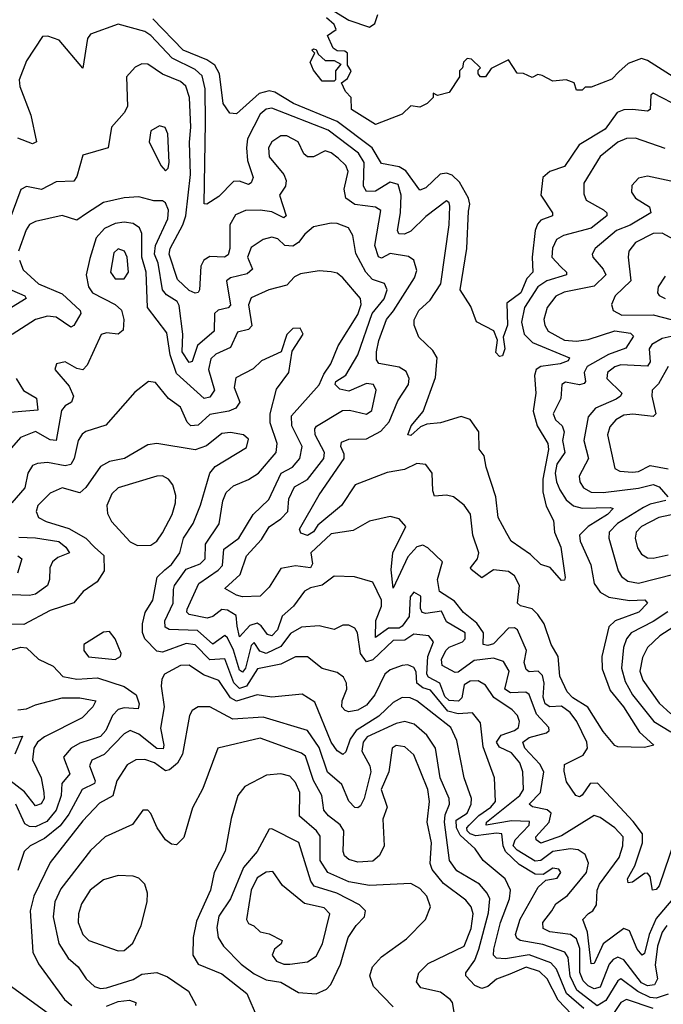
# Model space of a CAD drawing. Extents: x 1603745 to 1745082, y 385868 to 533966.
# Tile 448 of 646: x 1716601 to 1718779, y 448099 to 451428. Entities that reach past the tile are written whole.
import ezdxf

# ---------------------------------------------------------------- set-up
doc = ezdxf.new("R2010")
doc.units = 0

msp = doc.modelspace()

# ---------------------------------------------------------------- linework, layer by layer
at = {"layer": '0CON20XD'}
for points in [[(1717665, 451456.7), (1717715, 451426.7), (1717785, 451402.5), (1717802.5, 451415), (1717813.6, 451446.4)], [(1718840.4, 451130.4), (1718745, 451179.4), (1718737.3, 451172.7), (1718734.3, 451125), (1718725, 451119.1), (1718675.2, 451124.8), (1718645, 451123.6), (1718622.8, 451115), (1718582.3, 451057.7), (1718493.9, 451005), (1718445, 450932.2), (1718395, 450914.7), (1718371.3, 450895), (1718364.2, 450835), (1718403.8, 450775), (1718404.4, 450765), (1718365, 450750.5), (1718353.2, 450736.8), (1718345.1, 450715), (1718335.4, 450625.4), (1718337.8, 450575), (1718317.2, 450552.8), (1718297, 450505), (1718250.1, 450469.9), (1718252.2, 450395), (1718237.1, 450355), (1718243.3, 450315), (1718235, 450291.1), (1718225, 450288.9), (1718212.6, 450302.6), (1718218, 450345), (1718206.1, 450376.1), (1718147, 450407), (1718128.3, 450458.3), (1718092.2, 450515), (1718114.2, 450655), (1718119.4, 450780.6), (1718124.4, 450805), (1718119.4, 450825), (1718089, 450879), (1718065, 450902.7), (1718045, 450909.4), (1718023.6, 450906.4), (1717975, 450860), (1717955, 450851.5), (1717907.4, 450917.4), (1717885, 450930.3), (1717825, 450942.5), (1717794.3, 450995), (1717675, 451083.8), (1717527.9, 451145), (1717465, 451183.1), (1717445, 451187.8), (1717411.1, 451178.9), (1717335, 451110), (1717312.4, 451112.4), (1717290.4, 451145), (1717277.6, 451245), (1717261.9, 451275), (1717235, 451292.9), (1717154.9, 451324.9), (1717051.6, 451431.6)], [(1718825, 451226.9), (1718725, 451290.7), (1718705, 451297.1), (1718660.4, 451279.6), (1718628.5, 451251.5), (1718605, 451226.9), (1718535, 451200), (1718515, 451200), (1718505, 451190), (1718485, 451190), (1718477.5, 451215), (1718450, 451225), (1718405, 451220), (1718369.3, 451239.3), (1718355, 451242.5), (1718335, 451232.5), (1718306.4, 451246.4), (1718285, 451247.5), (1718255, 451292.5), (1718197, 451263), (1718177.5, 451235), (1718160, 451235), (1718152.5, 451245), (1718152.5, 451257.5), (1718160, 451265), (1718130, 451295), (1718115, 451297.5), (1718102.5, 451285), (1718100, 451265), (1718090, 451255), (1718090, 451235), (1718055, 451182.5), (1718015, 451172.5), (1718000, 451180), (1718000, 451165), (1717980, 451145), (1717955, 451132.5), (1717925, 451136.7), (1717895, 451108.8), (1717805, 451074), (1717724, 451125), (1717722.5, 451165), (1717703.3, 451185), (1717690, 451215), (1717710, 451230), (1717722.5, 451255), (1717710, 451275), (1717710, 451315), (1717701.7, 451321.7), (1717675, 451322.5), (1717661.7, 451331.7), (1717642.5, 451375), (1717672.5, 451395), (1717665, 451412.5), (1717640, 451435)], [(1718785, 450992.7), (1718685, 451027.9), (1718655, 451026.4), (1718625, 451014.2), (1718565, 450965.4), (1718510, 450875), (1718509.6, 450839.6), (1718518.1, 450818.1), (1718576.7, 450785), (1718587.8, 450775), (1718587.9, 450765), (1718535, 450723.8), (1718441.6, 450698.4), (1718418, 450685), (1718404.1, 450655.9), (1718402.3, 450625), (1718432.8, 450592.8), (1718452, 450575), (1718451.2, 450565), (1718385.1, 450544.9), (1718355, 450525.2), (1718309.3, 450455), (1718299.3, 450405), (1718308.8, 450365), (1718337, 450337), (1718461.1, 450285), (1718456.9, 450275), (1718430, 450265), (1718365, 450255.8), (1718349, 450245), (1718342.8, 450225), (1718347.2, 450165), (1718338.3, 450105), (1718351.8, 450055), (1718388.7, 449995), (1718390.5, 449975), (1718371, 449875), (1718371.2, 449831.2), (1718382.8, 449782.8), (1718407.5, 449735), (1718410.9, 449695), (1718431.9, 449645), (1718447.4, 449542.6), (1718445, 449533.3), (1718435, 449532), (1718396.2, 449576.2), (1718365, 449585.5), (1718330.2, 449620.2), (1718264.5, 449665), (1718249.1, 449690.9), (1718219.8, 449745), (1718212.8, 449815), (1718179.2, 449915), (1718173.4, 449953.4), (1718156.5, 449976.5), (1718154.7, 450034.7), (1718125, 450076), (1718095, 450086.5), (1718025, 450065.3), (1717979.2, 450060.8), (1717958, 450052), (1717925, 450022.5), (1717914.2, 450024.2), (1717925.7, 450055), (1717967.1, 450102.9), (1718008.5, 450218.5), (1718013.9, 450285), (1717999.4, 450309.4), (1717951.5, 450355), (1717936.2, 450395), (1717936.1, 450413.9), (1717952.3, 450445), (1717990.1, 450479.9), (1718025.9, 450535), (1718054.2, 450735), (1718057.3, 450797.3), (1718055, 450808.8), (1718045.5, 450815.5), (1717975, 450762.7), (1717925, 450713.4), (1717903.3, 450703.3), (1717883.8, 450703.8), (1717879.3, 450715), (1717889.9, 450775), (1717892, 450835), (1717881.5, 450871.5), (1717855, 450878.5), (1717805, 450848.6), (1717775, 450847.1), (1717764.5, 450865), (1717766.6, 450945), (1717747.3, 450977.3), (1717645.3, 451054.7), (1717455, 451129), (1717435, 451126), (1717415, 451108.9), (1717372.5, 451025), (1717368.3, 450995), (1717372.7, 450952.7), (1717391.6, 450895), (1717385, 450876.9), (1717375, 450870.7), (1717345, 450882.2), (1717325, 450881.3), (1717275, 450830), (1717235, 450804.3), (1717226, 450806), (1717230.5, 451080.5), (1717228.8, 451195), (1717218.8, 451238.8), (1717195, 451260.4), (1717117.8, 451297.8), (1717045, 451374.8), (1717025, 451388.6), (1716935, 451413.4), (1716841.2, 451378.8), (1716831.2, 451365), (1716815, 451264.2), (1716735, 451358.8), (1716697.1, 451372.9), (1716678.9, 451371.1), (1716625, 451289.4), (1716600, 451225), (1716602.3, 451202.3), (1716639.4, 451105), (1716658.1, 451015), (1716645, 451008.1), (1716595, 451027.6)], [(1717665, 451220), (1717625, 451220), (1717595, 451257.5), (1717584, 451285), (1717600, 451315), (1717590, 451325), (1717595, 451330), (1717605, 451327.5), (1717611.7, 451311.7), (1717635, 451290), (1717665, 451290), (1717688.3, 451278.3), (1717670, 451255), (1717670, 451225), (1717665, 451220)], [(1717679.5, 450959.5), (1717655, 450978.6), (1717635, 450985.2), (1717595, 450964.9), (1717575, 450964), (1717562.6, 450975), (1717544, 451015), (1717505, 451035.8), (1717484.8, 451035.2), (1717455, 451015.5), (1717442.8, 450995), (1717445.9, 450965), (1717494.7, 450905), (1717503.4, 450885), (1717501.1, 450865), (1717480.9, 450835), (1717502.9, 450765), (1717495, 450758.7), (1717455, 450778.8), (1717415, 450784.4), (1717365, 450783.3), (1717331.5, 450768.5), (1717312.5, 450735), (1717312.2, 450655), (1717306.6, 450633.4), (1717294.7, 450625.3), (1717245, 450627), (1717224.7, 450615), (1717213.9, 450595), (1717209.5, 450515), (1717205, 450506), (1717195, 450503.1), (1717175, 450512.7), (1717135, 450549.2), (1717106.6, 450635), (1717110.7, 450655), (1717153.8, 450735), (1717163.7, 450765), (1717179, 450905), (1717175.4, 451014.6), (1717180.4, 451065), (1717176.1, 451165), (1717163.7, 451203.7), (1717145, 451219.4), (1717084.6, 451244.6), (1717035, 451278.4), (1717015, 451279.2), (1716991.8, 451268.2), (1716962.7, 451235), (1716966.2, 451135), (1716955, 451113.3), (1716912, 451065), (1716901.2, 450995), (1716815, 450970), (1716795, 450898), (1716785, 450882.7), (1716725, 450879.7), (1716675, 450854), (1716625, 450864.6), (1716605, 450854.3), (1716539.2, 450675)], [(1717095, 450916.7), (1717104.1, 450925.9), (1717107.1, 450945), (1717102.7, 451042.7), (1717093.2, 451063.2), (1717075, 451069.6), (1717045, 451052.9), (1717039.1, 451015), (1717079.4, 450935), (1717095, 450916.7)], [(1718805, 450882.4), (1718725, 450899.2), (1718695, 450892.2), (1718672, 450868), (1718671.5, 450845), (1718685.5, 450825), (1718731.8, 450795), (1718737.1, 450775), (1718667, 450733), (1718621.1, 450715), (1718548.5, 450655), (1718537.9, 450635), (1718541.1, 450625), (1718575, 450584.7), (1718584.7, 450565), (1718545, 450527.7), (1718443.3, 450506.7), (1718415, 450493.9), (1718386, 450455), (1718374.8, 450415), (1718377.7, 450395), (1718389.2, 450375), (1718444.9, 450344.9), (1718485, 450341.5), (1718525, 450346.4), (1718615, 450376.5), (1718668.3, 450368.3), (1718678, 450358), (1718651.9, 450318.1), (1718593.8, 450296.2), (1718521.6, 450255), (1718511.7, 450235), (1718515.8, 450205), (1718511.5, 450198.5), (1718495, 450193.6), (1718447.6, 450202.4), (1718435.5, 450195), (1718432.1, 450147.9), (1718405.9, 450095), (1718414.6, 450075), (1718437.2, 450055), (1718443.4, 450035), (1718438.2, 450005), (1718445.5, 449964.5), (1718418.9, 449925), (1718413.7, 449895), (1718417.7, 449865), (1718429, 449839), (1718450.9, 449805), (1718475, 449784.5), (1718505, 449777), (1718599.2, 449779.2), (1718608.9, 449775), (1718590.5, 449755), (1718525.2, 449715), (1718495.3, 449685), (1718497.2, 449665), (1718534.3, 449585), (1718545, 449521.5), (1718565, 449492.4), (1718594.4, 449475), (1718665, 449464.8), (1718716.6, 449466.6), (1718725.4, 449455.4), (1718696.4, 449425), (1718616.5, 449395), (1718595.2, 449375), (1718571.6, 449275), (1718572.7, 449232.7), (1718599.4, 449159.4), (1718643.8, 449105), (1718698.9, 449018.9), (1718747.5, 448975), (1718715, 448967.5), (1718625, 448969.4), (1718615, 448974.3), (1718575, 449021.1), (1718523.2, 449103.2), (1718472.4, 449135), (1718453.7, 449155), (1718428.7, 449208.7), (1718423.7, 449275), (1718399.4, 449315), (1718376.1, 449385), (1718355, 449417), (1718335, 449436.3), (1718296.2, 449446.2), (1718286.2, 449455), (1718292.4, 449515), (1718275, 449548.2), (1718255, 449562.4), (1718205, 449567.9), (1718165, 449540.4), (1718129.1, 449569.1), (1718126.9, 449575), (1718150.3, 449605), (1718155.3, 449625), (1718134.7, 449684.7), (1718126.3, 449756.3), (1718105, 449786.9), (1718069.2, 449815), (1718045, 449820.3), (1718005, 449816.9), (1717998.9, 449835), (1717997.5, 449895), (1717975, 449924.6), (1717945, 449927.1), (1717903.2, 449906.8), (1717845, 449896.8), (1717736.3, 449855), (1717690.7, 449785), (1717610.7, 449719.3), (1717595, 449696.4), (1717575, 449684.6), (1717552.1, 449692.1), (1717548.6, 449705), (1717615, 449821.6), (1717699.3, 449945), (1717699.6, 449959.6), (1717688.2, 449985), (1717690.1, 449999.9), (1717715, 450010), (1717775, 450010.5), (1717823, 450037), (1717851.8, 450068.2), (1717880.8, 450139.2), (1717916.5, 450195), (1717919.5, 450215), (1717908.9, 450238.9), (1717885, 450253.3), (1717816, 450266), (1717808.3, 450278.3), (1717808.5, 450305), (1717816, 450344), (1717842.6, 450415), (1717866.7, 450443.3), (1717937.2, 450555), (1717945, 450580), (1717935.3, 450615), (1717917.4, 450627.4), (1717855, 450637.3), (1717825, 450622.1), (1717815, 450626.5), (1717803.1, 450665), (1717823.1, 450783.1), (1717805, 450793.9), (1717735, 450803.1), (1717704.7, 450824.7), (1717699.4, 450855), (1717713.2, 450915), (1717704.8, 450935), (1717679.5, 450959.5)], [(1718657.4, 448522.6), (1718682.5, 448567.5), (1718709, 448645), (1718709, 448675), (1718677.5, 448717.5), (1718556.4, 448846.4), (1718532, 448845), (1718505, 448806.2), (1718495, 448800.4), (1718483.1, 448805), (1718451.5, 448851.5), (1718443.4, 448886.6), (1718445, 448910), (1718508.4, 448941.6), (1718522.4, 448965), (1718520.6, 448985), (1718485.9, 449055), (1718464.1, 449085), (1718435, 449106.4), (1718394.9, 449104.9), (1718379, 449115), (1718373, 449137), (1718376.1, 449185), (1718370.7, 449210.7), (1718355.5, 449225.5), (1718325, 449222.7), (1718315, 449231.2), (1718308.1, 449255), (1718315.6, 449295), (1718286, 449365), (1718275, 449372), (1718255, 449370.7), (1718205, 449318.2), (1718185, 449312.3), (1718170, 449315), (1718170.2, 449355), (1718147.7, 449387.7), (1718103.4, 449423.4), (1718072.1, 449462.1), (1718021.6, 449495), (1718015.1, 449535), (1718032.5, 449595), (1717982.3, 449642.3), (1717965, 449651.6), (1717945, 449645.6), (1717915, 449611.9), (1717865, 449505.8), (1717858.1, 449568.1), (1717863.4, 449625), (1717907.9, 449715), (1717885, 449740.5), (1717855, 449748.5), (1717785, 449732.5), (1717729.5, 449700.5), (1717655, 449689.5), (1717586.6, 449625), (1717592.2, 449587.8), (1717585.1, 449574.9), (1717535, 449581.9), (1717485, 449572.6), (1717445, 449509.5), (1717415, 449478.8), (1717355, 449476.8), (1717335, 449482.1), (1717295.6, 449505), (1717347.4, 449552.6), (1717368.8, 449615), (1717419.6, 449670.4), (1717445, 449713.3), (1717485, 449740.2), (1717508.8, 449765), (1717511.5, 449808.5), (1717531, 449849), (1717575, 449874), (1717630.6, 449945), (1717633, 449965), (1717601.2, 450025), (1717600.4, 450045), (1717606, 450054), (1717693.3, 450106.7), (1717717.5, 450107.5), (1717775, 450094.6), (1717793.4, 450106.6), (1717807.9, 450175), (1717798.5, 450195), (1717775, 450198.4), (1717715, 450172.1), (1717685, 450179), (1717669.1, 450195), (1717671.1, 450205), (1717705, 450226.7), (1717745.1, 450294.9), (1717794.1, 450435), (1717835, 450484.8), (1717844.8, 450515), (1717835.9, 450535.9), (1717795, 450550.2), (1717772, 450575), (1717738.2, 450638.2), (1717729, 450699), (1717714.3, 450725), (1717675, 450739.1), (1717655, 450740), (1717595, 450727.3), (1717566.5, 450703.5), (1717545.1, 450674.9), (1717525, 450662.5), (1717498.7, 450665), (1717475, 450686.8), (1717455, 450692.8), (1717425, 450685.4), (1717385, 450657.9), (1717372, 450625), (1717388.6, 450585), (1717370.9, 450569.1), (1717314.1, 450555.9), (1717300.9, 450545), (1717315, 450462.5), (1717306.5, 450453.5), (1717273.4, 450446.6), (1717260.6, 450435), (1717258.9, 450375), (1717202.9, 450327.1), (1717185, 450272.5), (1717175, 450268.9), (1717151.2, 450305), (1717153.5, 450365), (1717141.3, 450461.3), (1717134.4, 450475), (1717097.9, 450497.9), (1717084.5, 450514.5), (1717069.5, 450605), (1717057.3, 450635), (1717061.3, 450665), (1717102.7, 450755), (1717104.7, 450784.7), (1717095, 450809.2), (1717085, 450815.7), (1717055, 450815.4), (1717005, 450829.2), (1716955, 450826.4), (1716885, 450809.7), (1716827.5, 450772.5), (1716795, 450750.8), (1716745, 450766), (1716655, 450746.2), (1716635, 450735.3), (1716622.8, 450717.2), (1716597.6, 450645)], [(1718835.6, 448485), (1718755, 448388.9), (1718731.3, 448335), (1718715, 448270.6), (1718707.5, 448265), (1718690.9, 448285), (1718665, 448346.9), (1718645, 448355.4), (1718575, 448303.2), (1718545, 448237.1), (1718535, 448235.7), (1718522.6, 448342.6), (1718506.9, 448385), (1718525.6, 448405.6), (1718540.3, 448415), (1718552.5, 448435), (1718555.6, 448485), (1718563.4, 448505), (1718629.8, 448595), (1718642.2, 448635), (1718642.7, 448665), (1718615, 448695.8), (1718565, 448730.4), (1718545, 448737.5), (1718435, 448668.1), (1718365, 448643.4), (1718349.4, 448655), (1718347.5, 448665), (1718393.4, 448715), (1718399.6, 448745), (1718386.6, 448756.6), (1718336.6, 448766.6), (1718325.4, 448775), (1718363.7, 448815), (1718375.1, 448885), (1718361.3, 448911.3), (1718310.8, 448965), (1718303.9, 448985), (1718325, 449000.6), (1718383.3, 449016.7), (1718392.9, 449025), (1718392.2, 449035), (1718350.4, 449080.4), (1718325, 449146.6), (1718313.9, 449153.9), (1718262.5, 449152.5), (1718243.2, 449165), (1718257.6, 449225), (1718237.9, 449257.9), (1718205, 449269.8), (1718138.6, 449261.4), (1718085, 449221.5), (1718075, 449220.8), (1718030.8, 449245), (1718028.7, 449265), (1718043.5, 449295), (1718055, 449306.4), (1718099.8, 449325), (1718108.9, 449335), (1718108.4, 449355), (1718045, 449392.2), (1718028.1, 449428.1), (1717975, 449419.9), (1717963.3, 449423.3), (1717957.2, 449437.2), (1717958.4, 449478.4), (1717935, 449491.9), (1717922.8, 449477.2), (1717919.5, 449410.5), (1717895, 449377.2), (1717885, 449371.1), (1717848.8, 449371.2), (1717805, 449338.9), (1717806.1, 449396.1), (1717825.4, 449445), (1717825.6, 449465), (1717795.9, 449525.9), (1717734.1, 449544.1), (1717665, 449546.5), (1717624.3, 449515.7), (1717585, 449507), (1717565, 449495.8), (1717527.3, 449445), (1717489, 449411), (1717474, 449365), (1717455, 449345.2), (1717439.4, 449349.4), (1717418.7, 449378.7), (1717405, 449387.4), (1717380.3, 449379.7), (1717345, 449341.8), (1717337.4, 449377.4), (1717333.3, 449413.3), (1717305, 449431.9), (1717285, 449433.3), (1717255, 449409.8), (1717235.7, 449404.3), (1717175, 449417.4), (1717166.5, 449425), (1717167.6, 449435), (1717207.8, 449522.2), (1717273.2, 449566.8), (1717287.3, 449582.7), (1717292.3, 449637.7), (1717343.3, 449675), (1717391.1, 449755), (1717443.8, 449806.2), (1717485.7, 449894.3), (1717524.7, 449915), (1717548.8, 449945), (1717557.4, 449985), (1717522, 450055), (1717520.8, 450089.2), (1717615, 450193.1), (1717629.9, 450230.1), (1717654.2, 450265), (1717678.4, 450325), (1717745, 450430.9), (1717756.7, 450465), (1717754.2, 450485), (1717695, 450555.4), (1717675, 450570.7), (1717655, 450576.1), (1717615, 450578.7), (1717551.2, 450568.8), (1717530.9, 450559.1), (1717505, 450530.9), (1717444.2, 450515), (1717385, 450487.9), (1717375.8, 450464.2), (1717386.8, 450393.2), (1717375, 450381.1), (1717338.2, 450371.8), (1717315, 450320), (1717265, 450297), (1717248, 450282), (1717239.9, 450245), (1717260.8, 450175), (1717245, 450151.7), (1717225, 450146.8), (1717132.4, 450232.4), (1717110.4, 450295), (1717099.5, 450369.5), (1717034.1, 450455), (1717028.9, 450575), (1717015.1, 450625.1), (1717014.8, 450705), (1717006.7, 450725), (1716985, 450739), (1716955, 450743.2), (1716925, 450739), (1716887.8, 450722.2), (1716859.8, 450690.2), (1716839, 450621), (1716826.7, 450565), (1716834.2, 450525), (1716848, 450505), (1716924.7, 450465), (1716945.7, 450445.7), (1716953.9, 450415), (1716951.8, 450378.2), (1716935, 450365.4), (1716895, 450369.3), (1716876.8, 450363.2), (1716829.6, 450260.4), (1716815.2, 450244.8), (1716795, 450248.4), (1716755, 450271.8), (1716726, 450265), (1716720.6, 450245), (1716768.8, 450188.8), (1716783.5, 450155), (1716776.4, 450135), (1716755, 450122.8), (1716742.9, 450107.1), (1716725, 450005.5), (1716705, 450007.1), (1716655, 450036), (1716603.8, 450015), (1716557.8, 449962.2)], [(1718815, 450684.7), (1718775, 450706.1), (1718745, 450705.6), (1718685.4, 450675), (1718662.5, 450645), (1718659.8, 450625), (1718669.6, 450545), (1718615.7, 450495), (1718603.6, 450465), (1718609.3, 450445), (1718638.6, 450428.6), (1718745, 450430.5), (1718805.6, 450415)], [(1716955, 450551.6), (1716969.2, 450575), (1716965.2, 450625), (1716955.5, 450645.5), (1716935, 450653.5), (1716920.3, 450639.7), (1716908.4, 450575), (1716925, 450551.6), (1716955, 450551.6)], [(1716600.2, 450615), (1716612.9, 450582.9), (1716665, 450534.8), (1716745, 450500.8), (1716806.5, 450445), (1716808.5, 450435), (1716785, 450394.5), (1716775, 450388.8), (1716725, 450422), (1716695, 450425.6), (1716654.5, 450415), (1716575.8, 450364.2)], [(1718785, 450561.1), (1718761.8, 450525), (1718759.5, 450505), (1718765.3, 450495.3), (1718785, 450485.3)], [(1716575, 450514.1), (1716619.1, 450495), (1716623.6, 450485), (1716573.8, 450455)], [(1718790.6, 448365), (1718775, 448342.2), (1718759.2, 448295), (1718751.4, 448231.4), (1718759.7, 448185), (1718748.7, 448165), (1718725, 448161.6), (1718705, 448171.6), (1718645, 448248.8), (1718625, 448258.5), (1718609.2, 448250.8), (1718595.6, 448234.4), (1718565, 448157), (1718545, 448150.7), (1718525, 448161.3), (1718508.2, 448178.2), (1718496.1, 448206.1), (1718497.1, 448287.1), (1718485, 448320.4), (1718464.7, 448334.7), (1718395, 448344), (1718372, 448355), (1718371.1, 448375), (1718401.5, 448415), (1718415, 448438.8), (1718455, 448467), (1718518.9, 448545), (1718526.1, 448576.1), (1718514.8, 448604.8), (1718491.3, 448621.3), (1718464.8, 448624.8), (1718405, 448615.1), (1718365, 448584.9), (1718345, 448583.1), (1718285, 448619.6), (1718271.6, 448635), (1718278, 448655), (1718324.8, 448705), (1718326.4, 448716.4), (1718265, 448719.7), (1718179.4, 448705), (1718180.6, 448715), (1718293.3, 448805), (1718306, 448825), (1718303.8, 448885), (1718293.1, 448915), (1718265, 448949.5), (1718225, 448968.7), (1718214.2, 448985), (1718230.7, 449009.3), (1718275.7, 449024.3), (1718288.6, 449035), (1718292.5, 449055), (1718285.3, 449075), (1718268.2, 449095), (1718206, 449136), (1718177.8, 449177.8), (1718152.2, 449192.2), (1718125, 449191.2), (1718105, 449179), (1718097.2, 449135), (1718086, 449124), (1718055, 449126.1), (1718039.4, 449139.4), (1718023.4, 449185), (1717984.6, 449204.6), (1717979.3, 449215), (1717982.4, 449275), (1718001.3, 449325), (1717985.6, 449345), (1717935, 449350), (1717905, 449330.1), (1717865, 449328.7), (1717796.7, 449263.3), (1717775, 449257.3), (1717754.5, 449284.5), (1717744, 449355), (1717735, 449370.5), (1717715, 449380.9), (1717695, 449380.5), (1717665, 449366.1), (1717615, 449378.2), (1717555, 449373.7), (1717517.5, 449352.5), (1717485, 449308.9), (1717435, 449284.5), (1717413.4, 449293.4), (1717395, 449321.8), (1717385, 449311.6), (1717365.1, 449235), (1717355, 449221.7), (1717345, 449228.7), (1717325, 449296.5), (1717305, 449337.8), (1717295, 449345.8), (1717255, 449316.2), (1717203, 449363), (1717106.7, 449366.7), (1717093.8, 449373.8), (1717092.7, 449395), (1717120.9, 449455), (1717121.3, 449501.3), (1717125.2, 449515), (1717165, 449570.4), (1717211.9, 449588.1), (1717228.4, 449605), (1717230.5, 449655), (1717276.8, 449723.2), (1717288.5, 449801.5), (1717300, 449830), (1717325, 449852.4), (1717375, 449873.1), (1717409.6, 449895), (1717469, 449965), (1717472.8, 449995), (1717449.4, 450065), (1717448.7, 450095), (1717470.7, 450179.3), (1717511.5, 450235), (1717522.9, 450307.1), (1717560, 450365), (1717550, 450385), (1717525, 450384.2), (1717505, 450363.8), (1717486.2, 450305), (1717420, 450275), (1717391.9, 450248.1), (1717333.2, 450216.8), (1717326.6, 450185), (1717346.2, 450135), (1717332.2, 450115), (1717309.4, 450105), (1717245, 450092.8), (1717205, 450056.7), (1717180.7, 450055), (1717167.8, 450067.8), (1717145, 450118.4), (1717105, 450147.3), (1717061.1, 450201.1), (1717037.5, 450205), (1716991.5, 450168.5), (1716893.1, 450056.9), (1716825, 450035.9), (1716813.3, 450026.7), (1716798.9, 450005), (1716786.1, 449945), (1716775, 449923.8), (1716755, 449919.5), (1716695, 449931.1), (1716661.9, 449928.1), (1716645, 449920.4), (1716629.2, 449895), (1716618.8, 449845), (1716574.7, 449795)], [(1718836.2, 450363.8), (1718775, 450350), (1718740.1, 450329.9), (1718731.7, 450315), (1718735, 450270.8), (1718725, 450257), (1718635, 450261.3), (1718615, 450254.8), (1718590, 450235), (1718588, 450215), (1718638.2, 450165), (1718634.6, 450155), (1718619.2, 450145), (1718549.6, 450115), (1718524.8, 450085.2), (1718510, 450005), (1718526.2, 449945), (1718494.7, 449885), (1718496.2, 449865), (1718508.8, 449845), (1718535, 449830.2), (1718575, 449829), (1718695, 449844.4), (1718745, 449857), (1718765, 449848.8), (1718794, 449815)], [(1718795.2, 450255), (1718762.8, 450197.2), (1718741.5, 450175), (1718739.7, 450155), (1718753.2, 450095), (1718745, 450086.2), (1718725, 450088.5), (1718675.8, 450094.2), (1718645, 450090.7), (1718618.9, 450075), (1718598.3, 450051.7), (1718589.8, 450025), (1718615, 449910.9), (1718631.5, 449901.5), (1718675, 449898), (1718695, 449900.2), (1718735, 449920.3), (1718795, 449909)], [(1716589.6, 450215), (1716614, 450174), (1716658.6, 450148.6), (1716662.5, 450107.5), (1716542.5, 450097.5)], [(1718795, 448133.4), (1718755, 448119.6), (1718735, 448121.3), (1718692.5, 448142.5), (1718635, 448185.2), (1718625, 448178.6), (1718585, 448111.7), (1718555, 448093.7), (1718486.8, 448146.8), (1718463.4, 448193.4), (1718457.1, 448257.1), (1718445.4, 448275.4), (1718371.2, 448301.2), (1718294.6, 448314.6), (1718282.9, 448322.9), (1718278.5, 448335), (1718295, 448386.8), (1718355.2, 448494.8), (1718382, 448518), (1718419.4, 448525), (1718432.5, 448545), (1718425, 448555.3), (1718405, 448559.2), (1718372.3, 448537.7), (1718345, 448538.9), (1718291.2, 448571.2), (1718245.5, 448615), (1718236.9, 448635), (1718232.5, 448675), (1718215, 448677.9), (1718145, 448668.4), (1718125.2, 448675), (1718115.7, 448685), (1718114, 448695), (1718122.3, 448705), (1718155, 448737.1), (1718195.8, 448765), (1718211.6, 448785), (1718207.6, 448865), (1718169.6, 448969.6), (1718160.9, 449050.9), (1718133.9, 449083.9), (1718085, 449080.9), (1718049.7, 449089.7), (1717991.1, 449161.1), (1717965, 449169.4), (1717945.3, 449185), (1717943.1, 449223.1), (1717935, 449237.5), (1717915, 449246.6), (1717895, 449244.7), (1717855, 449229.3), (1717836.5, 449215), (1717803, 449145), (1717775, 449110.5), (1717745, 449093), (1717715, 449088.2), (1717702.2, 449092.2), (1717690.8, 449105), (1717692.2, 449125), (1717707.8, 449165), (1717707.2, 449185), (1717696.8, 449205), (1717675, 449220.4), (1717624.8, 449234.8), (1717575, 449273.3), (1717535, 449274.2), (1717485, 449249), (1717406.3, 449233.7), (1717368.6, 449175), (1717345, 449166.8), (1717326, 449186), (1717295, 449267), (1717245, 449263.4), (1717195, 449313.9), (1717165, 449318.8), (1717085, 449289.6), (1717065, 449292.6), (1717024.8, 449335), (1717016.5, 449356.5), (1717016.5, 449385), (1717026.2, 449423.8), (1717051.4, 449465), (1717066.7, 449543.3), (1717092.5, 449567.5), (1717115, 449585.8), (1717143.5, 449625), (1717155.2, 449675), (1717187.9, 449725), (1717213.4, 449786.6), (1717244.6, 449895.4), (1717262.7, 449917.3), (1717368.3, 449981.7), (1717375, 450010), (1717358.8, 450025), (1717315, 450032.5), (1717285, 450029), (1717232.9, 449987.1), (1717195, 449974.3), (1717065.6, 449995.6), (1717035, 449991.2), (1716955.7, 449944.3), (1716905.2, 449934.8), (1716875, 449917.5), (1716825, 449846.2), (1716805, 449828.9), (1716745, 449844.8), (1716705, 449827.6), (1716663.1, 449785), (1716657.1, 449765), (1716665.5, 449745.5), (1716691.1, 449731.1), (1716767.9, 449707.9), (1716825.4, 449675.4), (1716855, 449644.2), (1716886.6, 449616.6), (1716887.5, 449565), (1716863, 449527), (1716815.7, 449494.3), (1716785, 449456.2), (1716705, 449430.6), (1716615, 449383.4), (1716545, 449383.9)], [(1717000.5, 449650.5), (1717045, 449651.4), (1717065, 449665.4), (1717085, 449693.6), (1717117.4, 449755), (1717128.7, 449795), (1717129.3, 449819.3), (1717119.4, 449855), (1717105, 449874.7), (1717085, 449885.7), (1717065, 449885.2), (1716934.5, 449845.5), (1716913.7, 449825), (1716896.8, 449785), (1716898.2, 449758.2), (1716911.5, 449731.5), (1716975, 449663.2), (1717000.5, 449650.5)], [(1718787.6, 449802.4), (1718735, 449790.1), (1718711.7, 449778.3), (1718624, 449725), (1718595.7, 449695), (1718594.2, 449675), (1718626.8, 449565), (1718637.3, 449545), (1718659.3, 449529.3), (1718695, 449522.5), (1718815, 449553.3)], [(1718838.9, 449761.1), (1718764.4, 449745), (1718704.7, 449715), (1718686.9, 449695), (1718683.3, 449675), (1718691.9, 449641.9), (1718705, 449621.3), (1718725, 449608.8), (1718745, 449607.6), (1718795, 449619)], [(1716598.5, 449678.5), (1716655, 449676.7), (1716733.3, 449663.3), (1716757.5, 449645), (1716769.5, 449625), (1716730.4, 449609.6), (1716712.4, 449595), (1716703.7, 449575), (1716702.2, 449535), (1716695, 449515.4), (1716655, 449485.4), (1716635, 449480.7), (1716576.4, 449483.6)], [(1716594.6, 449615.4), (1716608.1, 449605), (1716593.7, 449556.3)], [(1718794.1, 449425.9), (1718745, 449393.5), (1718670, 449355), (1718654, 449335), (1718644.1, 449305), (1718637.5, 449235), (1718649.9, 449189.9), (1718674.5, 449145), (1718746.6, 449055), (1718805, 449020.4)], [(1716925, 449264.6), (1716942, 449275), (1716944.2, 449285), (1716925, 449334.2), (1716905, 449360), (1716885, 449356.7), (1716818.1, 449315), (1716818.5, 449295), (1716834.3, 449274.3), (1716925, 449264.6)], [(1718830, 449385), (1718767.2, 449345), (1718725, 449305.9), (1718708.3, 449271.7), (1718700, 449225), (1718710, 449195), (1718765, 449117.4), (1718805, 449081.5)], [(1716536.7, 449286.7), (1716605, 449306.1), (1716623.9, 449303.9), (1716665, 449266.4), (1716715, 449241.8), (1716747.6, 449207.6), (1716795, 449198.3), (1716865, 449202.8), (1716955, 449173.4), (1716995.1, 449145.1), (1717005.8, 449115), (1717001.7, 449098.3), (1716955, 449101.5), (1716935, 449096.2), (1716915.6, 449075), (1716892.7, 449025), (1716875.1, 449004.9), (1716805, 448981.6), (1716775.4, 448964.6), (1716750, 448935), (1716771.6, 448878.4), (1716744.4, 448845), (1716742, 448805), (1716725, 448755.3), (1716693.3, 448716.7), (1716655, 448699.1), (1716635, 448699.7), (1716618.6, 448708.6), (1716588.4, 448775)], [(1717557, 449147), (1717455, 449137.4), (1717405, 449145.2), (1717335, 449123.5), (1717315, 449135.2), (1717275, 449193.6), (1717223.1, 449213.1), (1717175, 449245.7), (1717145, 449244.3), (1717091.1, 449215), (1717081.8, 449198.2), (1717080, 449175), (1717090, 449105), (1717078, 449032), (1717089.5, 448975), (1717086.9, 448963.1), (1717065, 448963.6), (1717005, 449012.3), (1716975, 449024.8), (1716955, 449013.5), (1716886.9, 448943.1), (1716845.9, 448924.1), (1716838, 448905), (1716857, 448855), (1716854.5, 448845.5), (1716813.1, 448825), (1716767.8, 448742.2), (1716737.9, 448702.1), (1716685, 448659.5), (1716636.8, 448635), (1716616.4, 448615), (1716595, 448551.1)], [(1716594.7, 449094.7), (1716625, 449097.4), (1716655, 449111.6), (1716745, 449135.5), (1716805, 449134.8), (1716859.4, 449125), (1716849.4, 449105), (1716812.7, 449067.3), (1716685, 449003.2), (1716662, 448985), (1716648.8, 448965), (1716644.5, 448925), (1716674.5, 448864.5), (1716683.3, 448815), (1716683.7, 448795), (1716673.8, 448776.2), (1716655, 448770.3), (1716617.6, 448817.6), (1716543.6, 448875)], [(1718510.4, 448085), (1718452, 448135), (1718417.4, 448217.4), (1718398.8, 448238.8), (1718325, 448266.5), (1718245, 448252.2), (1718215, 448254.8), (1718204.4, 448264.4), (1718205.2, 448285), (1718227.7, 448375), (1718258.5, 448455), (1718261.6, 448485), (1718243.5, 448523.5), (1718169.3, 448585), (1718142.5, 448625), (1718091.2, 448671.2), (1718079, 448695), (1718078.2, 448721.8), (1718115.4, 448745), (1718129.3, 448775), (1718130.6, 448795), (1718105.2, 448865), (1718081, 448991), (1718059.7, 449035), (1717945, 449124.8), (1717922, 449135), (1717895, 449135.7), (1717865, 449119.3), (1717816.6, 449073.4), (1717740.3, 449025), (1717719.3, 448995), (1717705, 448952.9), (1717695, 448943.5), (1717675, 448956.2), (1717655.1, 448985.1), (1717600, 449120), (1717557, 449147)], [(1718467.9, 448065), (1718423, 448113), (1718386.4, 448185), (1718359.7, 448209.7), (1718315, 448224.2), (1718259.8, 448200.2), (1718215, 448183.6), (1718185, 448159.4), (1718165, 448151.8), (1718141.9, 448161.9), (1718110.9, 448195), (1718111.2, 448205), (1718141.6, 448248.4), (1718154.9, 448285.1), (1718188, 448408), (1718191.6, 448455), (1718183, 448475), (1718156.7, 448505), (1718080.2, 448550.2), (1718055.2, 448585), (1718039, 448715), (1718040.9, 448739.1), (1718055.6, 448775), (1718054.4, 448795), (1718024.2, 448865), (1718008.3, 448965), (1717979.2, 449009.2), (1717936.2, 449046.2), (1717905, 449055.6), (1717875, 449048.8), (1717777.1, 449002.9), (1717763.3, 448985), (1717759.4, 448955), (1717786.4, 448905), (1717789.3, 448885), (1717767.1, 448795), (1717755, 448770), (1717745, 448763.6), (1717735, 448764.6), (1717715.3, 448785.3), (1717691.6, 448841.6), (1717643.3, 448883.3), (1717615, 448967.4), (1717575, 449025.2), (1717425, 449069.2), (1717322.9, 449062.9), (1717245, 449104.6), (1717205.4, 449104.6), (1717185, 449091.9), (1717175.4, 449075), (1717152.1, 448945), (1717135, 448913.8), (1717108.3, 448891.7), (1717095, 448888.6), (1717058, 448915), (1717025, 448926.6), (1716994.4, 448925.6), (1716965, 448908.8), (1716930, 448855), (1716916.5, 448803.5), (1716871.2, 448778.8), (1716815, 448719.5), (1716705, 448578.8), (1716649.8, 448465), (1716636.3, 448415), (1716646, 448275), (1716665.2, 448235.2), (1716753.1, 448115), (1716777.3, 448095)], [(1716543.9, 448993.9), (1716610.6, 449005), (1716585.5, 448945)], [(1718075.5, 448045), (1718065.3, 448105), (1718058.2, 448115), (1718025, 448140.3), (1717958.8, 448155), (1717943.5, 448175), (1717951.8, 448205), (1717983.4, 448236.6), (1718105, 448295.3), (1718129.5, 448355), (1718135.5, 448405), (1718128.6, 448428.6), (1718111.2, 448451.2), (1718035, 448507.6), (1717997.3, 448555), (1717990.6, 448575), (1717994.9, 448645), (1717980.2, 448715), (1717988, 448785), (1717982.2, 448825), (1717935, 448942.1), (1717905, 448969.6), (1717875.5, 448974.5), (1717861.4, 448965), (1717850.3, 448885), (1717824.9, 448825), (1717844.2, 448765.8), (1717829.7, 448725), (1717834.6, 448635), (1717818.4, 448601.6), (1717796.8, 448583.2), (1717745, 448579.3), (1717715, 448588.1), (1717700.9, 448600.9), (1717695.3, 448615.3), (1717698, 448685), (1717685.8, 448705.8), (1717645.9, 448735.9), (1717630.9, 448755), (1717623.5, 448805), (1717595.3, 448855.3), (1717568.1, 448938.1), (1717555, 448948), (1717415, 448999.1), (1717272.2, 448965), (1717221, 448829), (1717186.5, 448763.5), (1717157.3, 448662.7), (1717132.5, 448637.5), (1717115, 448640), (1717094.4, 448655), (1717066.7, 448695), (1717045, 448743.8), (1717035, 448755.8), (1717017.5, 448755), (1716983.3, 448706.7), (1716891.1, 448665), (1716840.7, 448619.3), (1716740.8, 448489.2), (1716720.8, 448445), (1716714.8, 448394.8), (1716734, 448304), (1716765, 448255.3), (1716798.9, 448225), (1716826.1, 448185), (1716855, 448158.7), (1716875, 448152.2), (1716894.8, 448154.8), (1716985, 448183), (1717015, 448200.2), (1717065, 448205.8), (1717101.7, 448191.7), (1717173, 448143), (1717198.1, 448095)], [(1717865, 448090), (1717798.5, 448158.5), (1717785.9, 448195), (1717794.6, 448225), (1717825, 448259.5), (1717909.9, 448320.1), (1717974.5, 448385), (1717991.3, 448428.7), (1717979.2, 448465), (1717955, 448490), (1717925, 448506.8), (1717785, 448500.2), (1717715, 448512.8), (1717644.2, 448545), (1717617.9, 448585), (1717617.5, 448667.5), (1717606.2, 448685), (1717547.9, 448735), (1717548.8, 448815), (1717535, 448848.7), (1717515, 448870.8), (1717485, 448878.6), (1717436.8, 448873.2), (1717363.3, 448835), (1717340, 448805), (1717316.8, 448726.8), (1717296.5, 448616.5), (1717259.1, 448545), (1717246.7, 448485), (1717199.7, 448380.3), (1717188.7, 448325), (1717187.1, 448265), (1717205, 448234.2), (1717285, 448201.3), (1717369.5, 448135), (1717404.5, 448054.5)], [(1717605, 448134.2), (1717640, 448150), (1717654.2, 448165.8), (1717686.8, 448235), (1717712.9, 448325), (1717739.3, 448365), (1717768.5, 448395), (1717771.5, 448415), (1717750.9, 448435), (1717674.7, 448474.7), (1717598.1, 448498.1), (1717586.3, 448515), (1717546.3, 448646.3), (1717455, 448692.5), (1717445, 448691.1), (1717405, 448615.9), (1717359, 448561), (1717315.2, 448455), (1717275, 448396.5), (1717268.5, 448358.5), (1717272.4, 448325), (1717291.2, 448295), (1717350.2, 448235), (1717395, 448202), (1717435, 448181.9), (1717485, 448173.1), (1717545, 448138.8), (1717605, 448134.2)], [(1718835.3, 448705), (1718765, 448498.9), (1718755, 448487.1), (1718742.5, 448485), (1718735, 448530.8), (1718725, 448542.7), (1718715, 448541.4), (1718675, 448511.4), (1718660, 448510), (1718657.4, 448522.6)], [(1716935, 448279.7), (1716955, 448280.9), (1716984, 448306), (1717012.4, 448365), (1717032.7, 448445), (1717034, 448475), (1717024.7, 448504.7), (1717005, 448525.5), (1716985, 448532.3), (1716935, 448534.7), (1716885, 448519.7), (1716839.3, 448485), (1716811, 448439), (1716800.3, 448405), (1716798.9, 448375), (1716814.7, 448335), (1716835, 448314.2), (1716935, 448279.7)], [(1717515, 448234), (1717575, 448242.2), (1717605, 448262.1), (1717626.3, 448303.7), (1717650.4, 448405), (1717632, 448425), (1717565, 448440), (1717490.5, 448500.5), (1717457.5, 448547.5), (1717435.8, 448545.8), (1717405, 448525.9), (1717384.8, 448485), (1717368.9, 448385), (1717375, 448372), (1717393.8, 448363.8), (1717415, 448343.3), (1717445, 448336.7), (1717490, 448315), (1717486.4, 448303.6), (1717463.8, 448285), (1717455.8, 448265), (1717470.8, 448245), (1717495, 448234.7), (1717515, 448234)], [(1716565.5, 448165), (1716698.3, 448068.3)], [(1716895, 448092.5), (1716935, 448107.8), (1716972.6, 448112.6), (1716994.5, 448105), (1716992.7, 448095)], [(1718745, 448084.6), (1718655, 448114.5), (1718635, 448105.2), (1718583.3, 448026.7)]]:
    msp.add_lwpolyline(points, dxfattribs=at)

doc.saveas('drawing.dxf')
